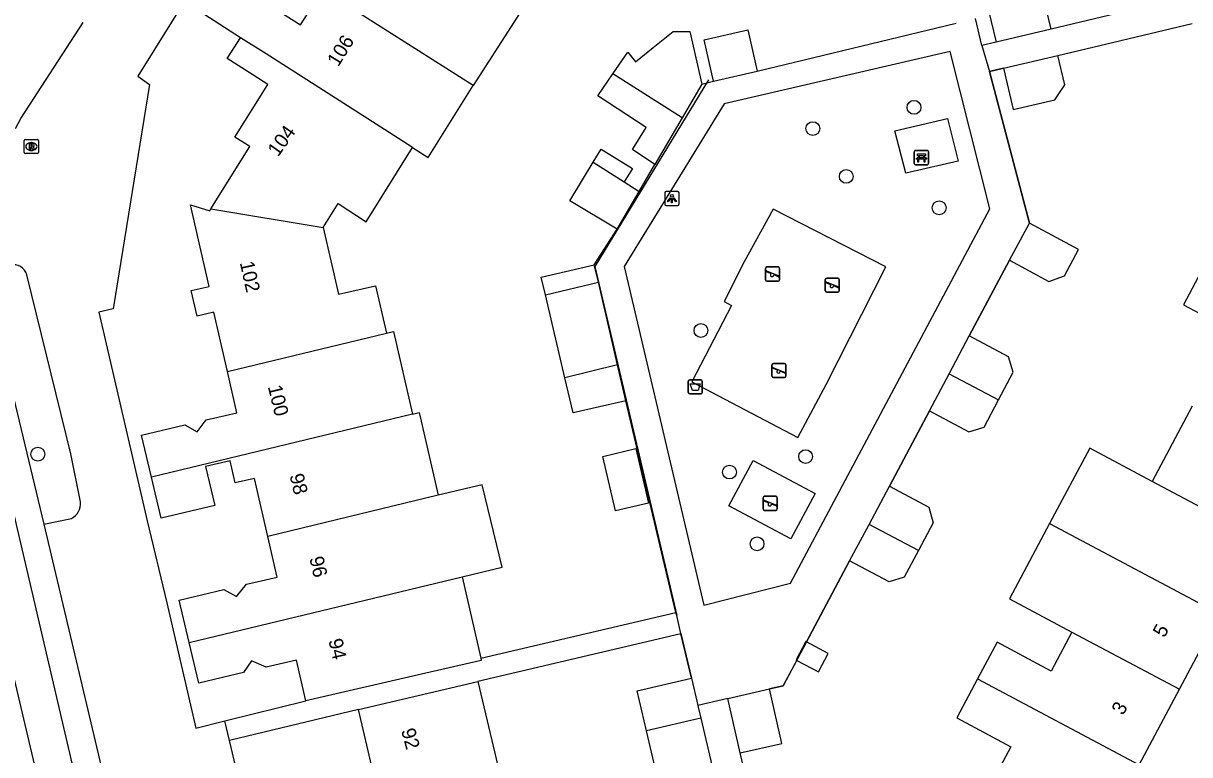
# Model space of a CAD drawing. Extents: x 158461 to 159795, y 387220 to 388672.
# Drawn here: x 159312.9 to 159395.4, y 388532 to 388583.8 of the extents above; entities that cross this region are included whole.
import ezdxf

# ---------------------------------------------------------------- set-up
doc = ezdxf.new("R2010")
doc.units = 0
for name, color, linetype in [('IMGEO_Afvalbak', 7, 'Continuous'), ('IMGEO_Bank', 7, 'Continuous'), ('IMGEO_Boom', 7, 'Continuous'), ('IMGEO_Groenvoorziening', 7, 'Continuous'), ('IMGEO_Lichtpunt', 7, 'Continuous'), ('IMGEO_Muur', 7, 'Continuous'), ('IMGEO_Pand', 7, 'Continuous'), ('IMGEO_Pand_nummerreeks', 7, 'Continuous'), ('IMGEO_Parkeervlak_open', 7, 'Continuous'), ('IMGEO_Rijbaan_lokaal_gesloten', 7, 'Continuous'), ('IMGEO_Rijbaan_lokaal_open', 7, 'Continuous'), ('IMGEO_Rioolput', 7, 'Continuous'), ('IMGEO_Speelvoorziening', 7, 'Continuous'), ('IMGEO_Voetpad_open', 7, 'Continuous')]:
    doc.layers.add(name, color=color, linetype=linetype)

msp = doc.modelspace()

# ---------------------------------------------------------------- linework, layer by layer
at = {"layer": 'IMGEO_Afvalbak'}
for p, q in [((159359.943, 388557.661), (159359.943, 388558.461)), ((159359.943, 388558.461), (159359.943, 388557.661)), ((159360.043, 388558.561), (159360.833, 388558.561)), ((159360.833, 388558.561), (159360.043, 388558.561)), ((159360.933, 388558.461), (159360.933, 388557.661)), ((159360.933, 388557.661), (159360.933, 388558.461)), ((159360.833, 388557.561), (159360.043, 388557.561)), ((159360.043, 388557.561), (159360.833, 388557.561))]:
    msp.add_line(p, q, dxfattribs=at)
msp.add_lwpolyline([(159360.086, 388558.275), (159360.79, 388558.275), (159360.641, 388557.805), (159360.235, 388557.805), (159360.086, 388558.275)], dxfattribs=at)
for centre, start, end in [((159360.043, 388558.461), 90, 180), ((159360.043, 388558.461), 90, 180), ((159360.833, 388558.461), 0, 90), ((159360.833, 388558.461), 360, 90), ((159360.043, 388557.661), 180, 270), ((159360.043, 388557.661), 180, 270), ((159360.833, 388557.661), 270, 0), ((159360.833, 388557.661), 270, 0)]:
    msp.add_arc(centre, 0.1, start, end, dxfattribs=at)
at = {"layer": 'IMGEO_Bank'}
for p, q in [((159375.936, 388573.856), (159375.936, 388574.697)), ((159375.936, 388574.697), (159375.936, 388573.856)), ((159376.011, 388574.781), (159376.852, 388574.781)), ((159376.852, 388574.781), (159376.011, 388574.781)), ((159376.245, 388574.287), (159376.245, 388574.393)), ((159376.289, 388574.393), (159376.289, 388574.287)), ((159376.577, 388574.399), (159376.295, 388574.399)), ((159376.295, 388574.281), (159376.577, 388574.281)), ((159376.583, 388574.287), (159376.583, 388574.393)), ((159376.627, 388574.393), (159376.627, 388574.287)), ((159376.936, 388574.706), (159376.936, 388573.865)), ((159376.936, 388573.865), (159376.936, 388574.706)), ((159376.861, 388573.781), (159376.02, 388573.781)), ((159376.02, 388573.781), (159376.861, 388573.781)), ((159376.633, 388574.179), (159376.24, 388574.179))]:
    msp.add_line(p, q, dxfattribs=at)
for points in [[(159376.183, 388574.179), (159376.041, 388574.179), (159376.153, 388574.281), (159376.239, 388574.281)], [(159376.239, 388574.399), (159376.153, 388574.399), (159376.153, 388574.56), (159376.716, 388574.56), (159376.716, 388574.399), (159376.633, 388574.399)], [(159376.633, 388574.281), (159376.716, 388574.281), (159376.828, 388574.179), (159376.689, 388574.179)], [(159376.233, 388574.172), (159376.233, 388573.965), (159376.19, 388573.965), (159376.19, 388574.172)], [(159376.683, 388574.172), (159376.683, 388573.965), (159376.639, 388573.965), (159376.639, 388574.172)]]:
    msp.add_lwpolyline(points, dxfattribs=at)
for centre, radius, start, end in [((159376.014, 388574.703), 0.0779, 92.4484, 184.28452), ((159376.014, 388574.703), 0.0779, 92.4484, 184.28452), ((159376.238, 388574.392), 0.00671, 2.89567, 87.10433), ((159376.238, 388574.288), 0.00671, 272.89567, 357.10433), ((159376.295, 388574.392), 0.00671, 92.89567, 177.10433), ((159376.295, 388574.288), 0.00671, 182.89567, 267.10433), ((159376.577, 388574.392), 0.00671, 2.89567, 87.10433), ((159376.577, 388574.288), 0.00671, 272.89567, 357.10433), ((159376.634, 388574.392), 0.00671, 92.89567, 177.10433), ((159376.634, 388574.288), 0.00671, 182.89567, 267.10433), ((159376.858, 388574.703), 0.0779, 2.4484, 94.28452), ((159376.858, 388574.703), 0.0779, 2.4484, 94.28452), ((159376.014, 388573.859), 0.0779, 182.4484, 274.28452), ((159376.014, 388573.859), 0.0779, 182.4484, 274.28452), ((159376.183, 388574.172), 0.00671, 2.89567, 87.10433), ((159376.24, 388574.172), 0.00671, 92.89567, 177.10433), ((159376.632, 388574.172), 0.00671, 2.89567, 87.10433), ((159376.689, 388574.172), 0.00671, 92.89567, 177.10433), ((159376.858, 388573.859), 0.0779, 272.4484, 4.28452), ((159376.858, 388573.859), 0.0779, 272.4484, 4.28452)]:
    msp.add_arc(centre, radius, start, end, dxfattribs=at)
at = {"layer": 'IMGEO_Boom'}
for centre in [(159375.914, 388577.836), (159368.755, 388576.334), (159371.122, 388572.952), (159377.693, 388570.728), (159360.838, 388562.05), (159313.926, 388553.302), (159368.245, 388553.127), (159362.86, 388552.035), (159364.811, 388546.961)]:
    msp.add_circle(centre, 0.489, dxfattribs=at)
at = {"layer": 'IMGEO_Groenvoorziening'}
for points in [[(159374.567, 388576.184), (159378.277, 388577.044), (159379.037, 388574.037), (159375.326, 388573.177), (159374.567, 388576.184)], [(159363.898, 388566.919), (159362.471, 388564.11), (159363.001, 388563.828), (159360.202, 388558.419), (159367.703, 388554.484), (159369.694, 388558.227), (159373.924, 388566.561), (159365.948, 388570.638), (159363.898, 388566.919)], [(159364.524, 388552.856), (159368.912, 388550.522), (159367.207, 388547.317), (159362.819, 388549.651), (159364.524, 388552.856)]]:
    msp.add_lwpolyline(points, dxfattribs=at)
at = {"layer": 'IMGEO_Lichtpunt'}
for p, q in [((159358.291, 388571.783), (159358.291, 388570.976)), ((159358.291, 388571.783), (159358.291, 388570.976)), ((159359.193, 388571.878), (159358.385, 388571.878)), ((159359.193, 388571.878), (159358.385, 388571.878)), ((159359.287, 388570.976), (159359.287, 388571.783)), ((159359.287, 388570.976), (159359.287, 388571.783)), ((159358.385, 388570.882), (159359.193, 388570.882)), ((159358.385, 388570.882), (159359.193, 388570.882))]:
    msp.add_line(p, q, dxfattribs=at)
for points in [[(159358.665, 388571.447), (159358.704, 388571.419), (159358.516, 388571.157), (159358.478, 388571.184), (159358.665, 388571.447)], [(159358.767, 388571.399), (159358.814, 388571.399), (159358.814, 388571.077), (159358.767, 388571.077), (159358.767, 388571.399)], [(159358.877, 388571.419), (159358.915, 388571.446), (159359.102, 388571.184), (159359.063, 388571.156), (159358.877, 388571.419)]]:
    msp.add_lwpolyline(points, dxfattribs=at)
msp.add_circle((159358.79, 388571.581), 0.0994, dxfattribs=at)
for centre, start, end in [((159358.385, 388571.783), 90, 180), ((159358.385, 388571.783), 90, 180), ((159359.193, 388571.783), 0, 90), ((159359.193, 388571.783), 0, 90), ((159358.385, 388570.976), 180, 270), ((159358.385, 388570.976), 180, 270), ((159359.193, 388570.976), 270, 0), ((159359.193, 388570.976), 270, 360)]:
    msp.add_arc(centre, 0.0946, start, end, dxfattribs=at)
at = {"layer": 'IMGEO_Muur'}
for points in [[(159382.241, 388580.608), (159381.244, 388580.372), (159384.076, 388569.648)], [(159361.383, 388579.786), (159353.327, 388566.568), (159359.123, 388541.885)], [(159382.678, 388567.02), (159379.826, 388561.662)], [(159377.007, 388556.365), (159374.175, 388551.041)], [(159371.357, 388545.745), (159366.658, 388536.917), (159365.679, 388536.694)], [(159359.423, 388540.61), (159360.162, 388537.462)]]:
    msp.add_lwpolyline(points, dxfattribs=at)
at = {"layer": 'IMGEO_Pand'}
for points in [[(159328.266, 388582.766), (159324.928, 388584.905), (159326.481, 388587.313), (159326.558, 388587.433), (159330.087, 388585.197), (159332.502, 388583.668), (159334.079, 388586.149)], [(159344.722, 388579.371), (159334.079, 388586.149)], [(159344.821, 388586.464), (159348.06, 388584.544), (159344.722, 388579.371)], [(159385.62, 388583.379), (159385.123, 388585.453), (159384.06, 388586.111), (159381.018, 388585.381), (159381.721, 388582.444)], [(159385.62, 388583.379), (159381.721, 388582.444)], [(159326.167, 388570.646), (159328.927, 388575.056), (159327.855, 388575.727), (159330.195, 388579.464), (159329.137, 388580.127), (159327.32, 388581.291), (159328.266, 388582.766)], [(159340.436, 388574.99), (159338.444, 388576.262), (159330.067, 388581.612), (159328.266, 388582.766)], [(159354.607, 388580.212), (159355.656, 388581.733), (159356.219, 388581.063), (159357.464, 388582.063), (159358.878, 388583.199), (159360.056, 388583.197), (159360.906, 388579.488)], [(159361.727, 388579.688), (159361.065, 388582.614), (159364.152, 388583.312), (159364.814, 388580.386)], [(159382.241, 388580.608), (159386.08, 388581.515)], [(159382.241, 388580.608), (159382.934, 388577.681), (159385.878, 388578.377), (159386.573, 388579.433), (159386.08, 388581.515)], [(159357.582, 388573.785), (159355.999, 388574.854), (159356.952, 388576.406), (159353.535, 388578.658), (159354.607, 388580.212)], [(159359.504, 388577.084), (159354.607, 388580.212)], [(159361.727, 388579.688), (159364.814, 388580.386)], [(159340.436, 388574.99), (159341.542, 388574.284), (159344.722, 388579.371)], [(159360.906, 388579.488), (159359.504, 388577.084)], [(159359.504, 388577.084), (159357.582, 388573.785)], [(159334.117, 388569.341), (159335.176, 388571.035), (159337.157, 388569.746), (159340.436, 388574.99)], [(159353.221, 388573.958), (159353.772, 388574.869), (159355.999, 388573.521), (159355.417, 388572.56)], [(159354.92, 388569.218), (159351.572, 388571.234), (159353.221, 388573.958)], [(159353.221, 388573.958), (159355.417, 388572.56)], [(159354.92, 388569.218), (159356.475, 388571.886)], [(159355.417, 388572.56), (159356.475, 388571.886)], [(159327.336, 388559.145), (159326.371, 388563.343), (159325.196, 388563.073), (159324.78, 388564.88), (159326.047, 388565.172), (159324.718, 388570.947), (159326.089, 388570.522), (159326.167, 388570.646)], [(159326.167, 388570.646), (159334.117, 388569.341)], [(159334.117, 388569.341), (159335.203, 388564.618), (159337.822, 388565.22), (159338.595, 388561.855)], [(159382.678, 388567.02), (159384.076, 388569.648)], [(159382.678, 388567.02), (159385.448, 388565.521), (159386.567, 388565.921), (159387.563, 388567.792), (159384.076, 388569.648)], [(159402.118, 388569.1), (159398.071, 388569.679), (159394.986, 388563.867), (159398.442, 388562.032)], [(159349.839, 388564.578), (159349.545, 388565.834), (159353.296, 388566.702)], [(159353.583, 388565.462), (159353.296, 388566.702)], [(159349.839, 388564.578), (159353.583, 388565.462)], [(159354.935, 388559.615), (159353.583, 388565.462)], [(159351.209, 388558.708), (159349.839, 388564.578)], [(159338.595, 388561.855), (159339.086, 388561.973), (159340.431, 388556.125)], [(159327.336, 388559.145), (159338.595, 388561.855)], [(159378.406, 388558.994), (159379.826, 388561.662)], [(159381.895, 388557.141), (159382.937, 388559.099), (159382.597, 388560.188), (159379.826, 388561.662)], [(159354.935, 388559.615), (159351.209, 388558.708)], [(159355.522, 388557.079), (159354.935, 388559.615)], [(159321.962, 388551.68), (159321.261, 388554.649), (159324.331, 388555.374), (159325.207, 388554.882), (159325.825, 388555.722), (159328.008, 388556.224), (159327.336, 388559.145)], [(159355.522, 388557.079), (159351.791, 388556.216), (159351.209, 388558.708)], [(159377.007, 388556.365), (159378.406, 388558.994)], [(159378.406, 388558.994), (159381.895, 388557.141)], [(159377.007, 388556.365), (159379.79, 388554.885), (159380.871, 388555.216), (159381.895, 388557.141)], [(159340.431, 388556.125), (159321.962, 388551.68)], [(159340.431, 388556.125), (159340.906, 388556.239), (159342.251, 388550.392)], [(159395.602, 388556.701), (159392.762, 388551.371)], [(159356.224, 388553.692), (159357.127, 388549.829), (159354.79, 388549.283), (159353.887, 388553.146), (159356.224, 388553.692)], [(159392.762, 388551.371), (159388.343, 388553.717), (159385.503, 388548.386)], [(159330.185, 388547.488), (159329.245, 388551.575), (159327.895, 388551.264), (159327.534, 388552.833), (159325.786, 388552.431), (159326.435, 388549.679), (159322.645, 388548.784), (159321.962, 388551.68)], [(159343.939, 388544.626), (159346.774, 388545.308), (159345.369, 388551.142), (159342.251, 388550.392)], [(159400.357, 388547.338), (159392.762, 388551.371)], [(159342.251, 388550.392), (159330.185, 388547.488)], [(159372.732, 388548.33), (159374.175, 388551.041)], [(159374.175, 388551.041), (159376.954, 388549.563), (159377.269, 388548.448), (159376.221, 388546.477)], [(159371.357, 388545.745), (159372.732, 388548.33)], [(159376.221, 388546.477), (159372.732, 388548.33)], [(159385.503, 388548.386), (159382.663, 388543.055), (159387.082, 388540.709)], [(159385.503, 388548.386), (159397.523, 388542.004)], [(159324.633, 388539.979), (159323.928, 388542.969), (159327.094, 388543.716), (159327.968, 388543.234), (159328.69, 388544.093), (159330.849, 388544.602), (159330.185, 388547.488)], [(159376.221, 388546.477), (159375.22, 388544.596), (159374.146, 388544.261), (159371.357, 388545.745)], [(159324.633, 388539.979), (159343.939, 388544.626)], [(159343.939, 388544.626), (159345.264, 388538.862)], [(159394.689, 388536.669), (159397.523, 388542.004)], [(159387.082, 388540.709), (159385.616, 388537.957), (159381.786, 388539.992), (159380.404, 388537.399)], [(159387.082, 388540.709), (159394.689, 388536.669)], [(159332.88, 388535.85), (159332.218, 388538.73), (159330.084, 388538.227), (159329.044, 388538.67), (159328.478, 388537.848), (159325.312, 388537.101), (159324.633, 388539.979)], [(159368.313, 388540.026), (159368.263, 388540.053), (159367.565, 388538.74), (159367.614, 388538.714)], [(159367.614, 388538.714), (159369.15, 388537.897), (159369.849, 388539.209), (159368.313, 388540.026)], [(159345.264, 388538.862), (159345.3, 388538.706), (159341.369, 388537.802), (159332.88, 388535.85)], [(159336.612, 388535.228), (159345.063, 388537.222)], [(159345.063, 388537.222), (159346.471, 388531.251)], [(159356.987, 388533.729), (159356.321, 388536.559), (159360.162, 388537.462)], [(159360.162, 388537.462), (159360.619, 388535.525)], [(159380.404, 388537.399), (159378.934, 388534.64), (159382.765, 388532.605), (159379.933, 388527.289)], [(159380.404, 388537.399), (159391.848, 388531.321)], [(159362.734, 388536.024), (159365.679, 388536.694)], [(159363.61, 388532.173), (159366.555, 388532.843), (159365.679, 388536.694)], [(159391.848, 388531.321), (159394.689, 388536.669)], [(159360.619, 388535.525), (159360.648, 388535.402), (159360.829, 388534.635)], [(159363.61, 388532.173), (159362.734, 388536.024)], [(159336.716, 388528.952), (159336.327, 388530.599), (159337.631, 388530.907), (159336.612, 388535.228)], [(159360.829, 388534.635), (159356.987, 388533.729)], [(159360.829, 388534.635), (159361.542, 388531.612), (159362.217, 388528.797)], [(159356.767, 388527.513), (159356.095, 388530.314), (159357.698, 388530.705), (159356.987, 388533.729)]]:
    msp.add_lwpolyline(points, dxfattribs=at)
at = {"layer": 'IMGEO_Parkeervlak_open'}
msp.add_lwpolyline([(159311.938, 388558.396), (159314.351, 388548.346)], dxfattribs=at)
at = {"layer": 'IMGEO_Rijbaan_lokaal_gesloten'}
for points in [[(159324.818, 388495.395), (159322.306, 388494.82), (159306.623, 388561.33)], [(159319.528, 388517.787), (159309.442, 388560.963)]]:
    msp.add_lwpolyline(points, dxfattribs=at)
at = {"layer": 'IMGEO_Rijbaan_lokaal_open'}
for points in [[(159347.272, 388611.39), (159347.456, 388610.511), (159334.913, 388600.111), (159333.921, 388600.617), (159329.046, 388592.899), (159325.767, 388587.7), (159321.01, 388580.049), (159321.822, 388579.463), (159319.251, 388563.589), (159318.243, 388563.354), (159321.662, 388548.573), (159323.051, 388542.774), (159325.091, 388533.908), (159327.147, 388534.427)], [(159312.346, 388576.348), (159312.728, 388577.043), (159317.126, 388583.851)], [(159316.949, 388549.917), (159316.248, 388553.315), (159313.142, 388565.998)], [(159314.351, 388548.346), (159316.303, 388548.758)], [(159314.351, 388548.346), (159318.509, 388530.806)], [(159327.476, 388533.049), (159327.147, 388534.427)], [(159331.007, 388518.243), (159327.476, 388533.049)]]:
    msp.add_lwpolyline(points, dxfattribs=at)
for centre, radius, start, end in [((159312.201, 388565.724), 0.98, 16.23268, 102.48506), ((159315.795, 388549.801), 1.16, 295.99008, 5.74134)]:
    msp.add_arc(centre, radius, start, end, dxfattribs=at)
at = {"layer": 'IMGEO_Rioolput'}
for p, q in [((159312.965, 388574.638), (159312.965, 388575.49)), ((159313.04, 388575.564), (159313.892, 388575.564)), ((159313.453, 388575.344), (159313.478, 388575.344)), ((159313.966, 388575.49), (159313.966, 388574.638)), ((159313.892, 388574.564), (159313.04, 388574.564)), ((159313.476, 388574.784), (159313.451, 388574.784))]:
    msp.add_line(p, q, dxfattribs=at)
for points in [[(159312.965, 388574.638), (159312.965, 388575.49)], [(159313.04, 388575.564), (159313.892, 388575.564)], [(159313.554, 388575.262), (159313.302, 388575.264), (159313.302, 388574.864)], [(159313.48, 388575.183), (159313.426, 388575.183), (159313.426, 388575.102)], [(159313.426, 388575.102), (159313.478, 388575.102)], [(159313.966, 388575.49), (159313.966, 388574.638)], [(159313.892, 388574.564), (159313.04, 388574.564)], [(159313.302, 388574.864), (159313.426, 388574.864), (159313.426, 388575.026), (159313.437, 388575.026)], [(159313.484, 388574.997), (159313.555, 388574.864), (159313.695, 388574.864), (159313.63, 388574.99)]]:
    msp.add_lwpolyline(points, dxfattribs=at)
for centre, radius, start, end in [((159313.042, 388575.488), 0.0765, 91.55205, 178.44795), ((159313.042, 388575.488), 0.0765, 91.55205, 178.44795), ((159313.462, 388575.291), 0.19, 274.7715, 282.96867), ((159313.486, 388575.087), 0.0964, 77.00612, 93.18647), ((159313.5, 388575.144), 0.0378, 276.66336, 79.67722), ((159313.553, 388575.152), 0.109, 350.36119, 89.41601), ((159313.551, 388575.152), 0.112, 277.58423, 350.98172), ((159313.89, 388575.488), 0.0765, 1.55205, 88.44795), ((159313.89, 388575.488), 0.0765, 1.55205, 88.44795), ((159313.042, 388574.64), 0.0765, 181.55205, 268.44795), ((159313.042, 388574.64), 0.0765, 181.55205, 268.44795), ((159313.436, 388574.973), 0.0533, 26.02933, 88.69889), ((159313.535, 388574.937), 0.108, 29.51342, 73.79051), ((159313.89, 388574.64), 0.0765, 271.55205, 358.44795), ((159313.89, 388574.64), 0.0765, 271.55205, 358.44795)]:
    msp.add_arc(centre, radius, start, end, dxfattribs=at)
for centre, major_axis, ratio, start_param, end_param in [((159313.452, 388575.064), (-0.387, 0.002), 0.722429, 4.712389, 7.853982), ((159313.477, 388575.064), (-0.39, 0.002), 0.717154, 1.570796, 4.712389)]:
    msp.add_ellipse(centre, major_axis=major_axis, ratio=ratio, start_param=start_param, end_param=end_param, dxfattribs=at)
at = {"layer": 'IMGEO_Speelvoorziening'}
for p, q in [((159365.408, 388565.645), (159365.408, 388566.445)), ((159365.408, 388566.445), (159365.408, 388565.645)), ((159365.791, 388566.073), (159365.452, 388566.21)), ((159365.477, 388566.27), (159366.353, 388565.917)), ((159365.508, 388566.545), (159366.298, 388566.545)), ((159366.298, 388566.545), (159365.508, 388566.545)), ((159366.398, 388566.445), (159366.398, 388565.645)), ((159366.398, 388565.645), (159366.398, 388566.445)), ((159366.298, 388565.545), (159365.508, 388565.545)), ((159365.508, 388565.545), (159366.298, 388565.545)), ((159366.329, 388565.857), (159365.989, 388565.994)), ((159369.635, 388564.859), (159369.635, 388565.659)), ((159369.635, 388565.659), (159369.635, 388564.859)), ((159370.018, 388565.287), (159369.679, 388565.424)), ((159369.704, 388565.484), (159370.58, 388565.131)), ((159369.735, 388565.759), (159370.525, 388565.759)), ((159370.525, 388565.759), (159369.735, 388565.759)), ((159370.556, 388565.071), (159370.216, 388565.208)), ((159370.625, 388565.659), (159370.625, 388564.859)), ((159370.625, 388564.859), (159370.625, 388565.659)), ((159370.525, 388564.759), (159369.735, 388564.759)), ((159369.735, 388564.759), (159370.525, 388564.759)), ((159365.862, 388558.817), (159365.862, 388559.617)), ((159365.862, 388559.617), (159365.862, 388558.817)), ((159365.931, 388559.442), (159366.807, 388559.089)), ((159365.962, 388559.717), (159366.752, 388559.717)), ((159366.752, 388559.717), (159365.962, 388559.717)), ((159366.852, 388559.617), (159366.852, 388558.817)), ((159366.852, 388558.817), (159366.852, 388559.617)), ((159366.245, 388559.245), (159365.906, 388559.382)), ((159366.752, 388558.717), (159365.962, 388558.717)), ((159365.962, 388558.717), (159366.752, 388558.717)), ((159366.783, 388559.029), (159366.443, 388559.166)), ((159365.346, 388550.322), (159366.136, 388550.322)), ((159366.136, 388550.322), (159365.346, 388550.322)), ((159365.246, 388549.422), (159365.246, 388550.222)), ((159365.246, 388550.222), (159365.246, 388549.422)), ((159365.629, 388549.85), (159365.29, 388549.987)), ((159365.315, 388550.047), (159366.191, 388549.694)), ((159366.167, 388549.634), (159365.827, 388549.771)), ((159366.236, 388550.222), (159366.236, 388549.422)), ((159366.236, 388549.422), (159366.236, 388550.222)), ((159366.136, 388549.322), (159365.346, 388549.322)), ((159365.346, 388549.322), (159366.136, 388549.322))]:
    msp.add_line(p, q, dxfattribs=at)
for centre, radius, start, end in [((159365.508, 388566.445), 0.1, 90, 180), ((159365.508, 388566.445), 0.1, 90, 180), ((159365.465, 388566.24), 0.0327, 68.07798, 248.07798), ((159365.87, 388565.983), 0.12, 130.99278, 5.16318), ((159366.298, 388566.445), 0.1, 0, 90), ((159366.298, 388566.445), 0.1, 360, 90), ((159365.508, 388565.645), 0.1, 180, 270), ((159365.508, 388565.645), 0.1, 180, 270), ((159366.298, 388565.645), 0.1, 270, 0), ((159366.298, 388565.645), 0.1, 270, 0), ((159366.341, 388565.887), 0.0327, 248.07798, 68.07798), ((159369.735, 388565.659), 0.1, 90, 180), ((159369.735, 388565.659), 0.1, 90, 180), ((159369.692, 388565.454), 0.0327, 68.07798, 248.07798), ((159370.097, 388565.197), 0.12, 130.99278, 5.16318), ((159370.525, 388565.659), 0.1, 0, 90), ((159370.525, 388565.659), 0.1, 360, 90), ((159369.735, 388564.859), 0.1, 180, 270), ((159369.735, 388564.859), 0.1, 180, 270), ((159370.525, 388564.859), 0.1, 270, 0), ((159370.525, 388564.859), 0.1, 270, 0), ((159370.568, 388565.101), 0.0327, 248.07798, 68.07798), ((159365.962, 388559.617), 0.1, 90, 180), ((159365.962, 388559.617), 0.1, 90, 180), ((159365.919, 388559.412), 0.0327, 68.07798, 248.07798), ((159366.752, 388559.617), 0.1, 0, 90), ((159366.752, 388559.617), 0.1, 360, 90), ((159365.962, 388558.817), 0.1, 180, 270), ((159365.962, 388558.817), 0.1, 180, 270), ((159366.324, 388559.155), 0.12, 130.99278, 5.16318), ((159366.752, 388558.817), 0.1, 270, 0), ((159366.752, 388558.817), 0.1, 270, 0), ((159366.795, 388559.059), 0.0327, 248.07798, 68.07798), ((159365.346, 388550.222), 0.1, 90, 180), ((159365.346, 388550.222), 0.1, 90, 180), ((159366.136, 388550.222), 0.1, 0, 90), ((159366.136, 388550.222), 0.1, 360, 90), ((159365.303, 388550.017), 0.0327, 68.07798, 248.07798), ((159365.708, 388549.76), 0.12, 130.99278, 5.16318), ((159366.179, 388549.664), 0.0327, 248.07798, 68.07798), ((159365.346, 388549.422), 0.1, 180, 270), ((159365.346, 388549.422), 0.1, 180, 270), ((159366.136, 388549.422), 0.1, 270, 0), ((159366.136, 388549.422), 0.1, 270, 0)]:
    msp.add_arc(centre, radius, start, end, dxfattribs=at)
at = {"layer": 'IMGEO_Voetpad_open'}
for points in [[(159394.819, 388585.583), (159385.62, 388583.379)], [(159364.814, 388580.386), (159378.886, 388583.796)], [(159380.72, 388582.205), (159380.27, 388584.131)], [(159386.08, 388581.515), (159395.598, 388583.766)], [(159381.271, 388570.659), (159378.462, 388581.785), (159362.479, 388578.079), (159355.4, 388566.571), (159361.041, 388542.607), (159367.171, 388544.163), (159381.271, 388570.659)], [(159381.721, 388582.444), (159380.72, 388582.205)], [(159380.72, 388582.205), (159381.244, 388580.372)], [(159381.244, 388580.372), (159382.241, 388580.608)], [(159384.076, 388569.648), (159381.244, 388580.372)], [(159360.906, 388579.488), (159361.727, 388579.688)], [(159356.475, 388571.886), (159357.582, 388573.785)], [(159353.296, 388566.702), (159354.92, 388569.218)], [(159379.826, 388561.662), (159382.678, 388567.02)], [(159359.069, 388542.111), (159355.522, 388557.079)], [(159374.175, 388551.041), (159377.007, 388556.365)], [(159368.313, 388540.026), (159371.357, 388545.745)], [(159345.264, 388538.862), (159359.069, 388542.111)], [(159359.427, 388540.594), (159359.423, 388540.61), (159359.123, 388541.885), (159359.069, 388542.111)], [(159359.427, 388540.594), (159345.063, 388537.222)], [(159360.162, 388537.462), (159359.427, 388540.594)], [(159365.679, 388536.694), (159366.658, 388536.917), (159367.614, 388538.714)], [(159327.147, 388534.427), (159332.88, 388535.85)], [(159362.734, 388536.024), (159360.619, 388535.525)], [(159336.612, 388535.228), (159327.476, 388533.049)], [(159366.566, 388519.786), (159363.61, 388532.173)]]:
    msp.add_lwpolyline(points, dxfattribs=at)

# ---------------------------------------------------------------- texts
at = {"layer": 'IMGEO_Pand_nummerreeks'}
for s, rotation, p in [('106', 58.33283, (159335.175, 388580.65)), ('104', 54.55131, (159330.92, 388574.292)), ('102', 282.50894, (159328.208, 388566.851)), ('100', 283.73307, (159330.192, 388558.075)), ('98', 283.73307, (159331.725, 388551.8)), ('96', 283.03458, (159333.128, 388545.953)), ('5', 61.38236, (159393.628, 388540.266)), ('94', 283.03458, (159334.476, 388540.134)), ('3', 61.38236, (159390.709, 388534.777)), ('92', 285.18335, (159339.62, 388533.764))]:
    msp.add_text(s, height=1, rotation=rotation, dxfattribs=at).set_placement(p)

doc.saveas('drawing.dxf')
